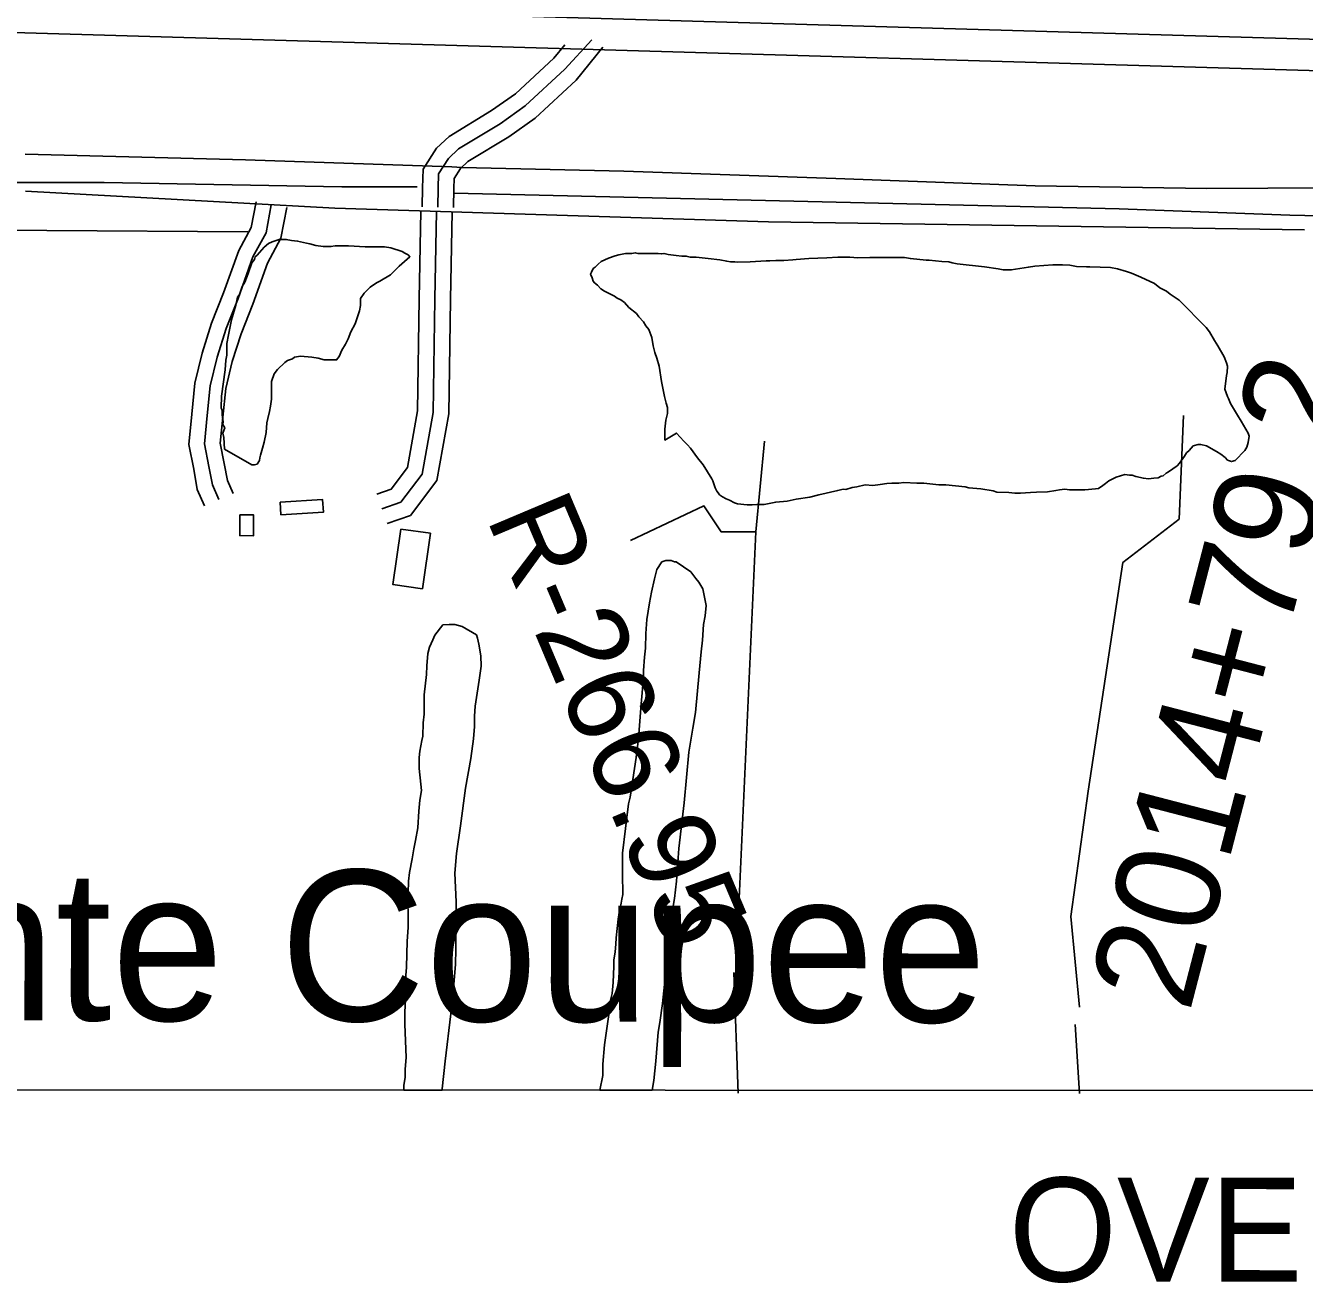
# Model space of a CAD drawing. Extents: x 3245246 to 3283090, y 806824 to 832173.
# Drawn here: x 3250216 to 3251445, y 812027 to 813236 of the extents above; entities that cross this region are included whole.
import ezdxf

# ---------------------------------------------------------------- set-up
doc = ezdxf.new("R2010")
doc.units = 0
for name, color, linetype in [('V-ANNO-TEXT', 7, 'Continuous'), ('V-BLDG-OTLN', 7, 'Continuous'), ('V-GRID-FRAM', 7, 'Continuous'), ('V-LEVE-TOET', 7, 'Continuous'), ('V-RIVR-RANG-IDEN', 7, 'Continuous'), ('V-ROAD-CNTR', 7, 'Continuous'), ('V-SITE-VEGE', 7, 'Continuous'), ('V-SURV-IDEN', 7, 'Continuous'), ('V-SURV-LINE', 7, 'Continuous'), ('V-TOPO-GNAM-IDEN', 7, 'Continuous'), ('V-TOPO-SHOR', 7, 'Continuous')]:
    doc.layers.add(name, color=color, linetype=linetype)

msp = doc.modelspace()

# ---------------------------------------------------------------- linework, layer by layer
at = {"layer": 'V-BLDG-OTLN'}
for points in [[(3250461.2, 812777.9), (3250501.8, 812780.3), (3250502.6, 812768.2), (3250461.9, 812765.8)], [(3250422.4, 812765.6), (3250435.6, 812765.6), (3250435.5, 812745.6), (3250422.3, 812745.7)], [(3250577.1, 812752), (3250605.5, 812747.9), (3250597.8, 812694.6), (3250569.3, 812698.8)]]:
    msp.add_lwpolyline(points, close=True, dxfattribs=at)
at = {"layer": 'V-GRID-FRAM'}
msp.add_lwpolyline([(3249428.8, 830400), (3280833.3, 830386.3), (3280833.3, 812199.6), (3249412.9, 812213.3), (3249428.8, 830400)], dxfattribs=at)
at = {"layer": 'V-LEVE-TOET'}
msp.add_lwpolyline([(3250216.2, 813112.4), (3250427.7, 813107), (3250626, 813100.2), (3250635.8, 813099.5), (3250649.7, 813099.2), (3250791.2, 813096), (3250995.2, 813089), (3251186.7, 813081.8), (3251351.5, 813079.2), (3251468.8, 813080.1), (3251548.9, 813079.7), (3251647.2, 813080.5), (3251769.1, 813088.6), (3251793.8, 813090.6), (3251808.8, 813093.8), (3251818.9, 813096.1), (3251846.8, 813098.4), (3251922.9, 813105.3), (3252055.9, 813118.6), (3252200.3, 813132.2), (3252320, 813141.6), (3252488.6, 813157.5)], dxfattribs=at)
at = {"layer": 'V-ROAD-CNTR'}
for points in [[(3250760.7, 813222.2), (3250734.8, 813193.9), (3250696.6, 813158.7), (3250672.5, 813141.6), (3250632.5, 813117.3), (3250622.8, 813108.3), (3250613.3, 813093.3), (3250613, 813079.8), (3250612.6, 813061.4)], [(3250734.6, 813217.4), (3250724.2, 813204.5), (3250687.1, 813170.4), (3250664.2, 813154.2), (3250623.5, 813129.3), (3250611.2, 813118), (3250598.4, 813097.8), (3250598, 813080.1), (3250597.6, 813061.7)], [(3250771.2, 813215.3), (3250745.5, 813183.3), (3250706, 813147), (3250680.7, 813129.1), (3250641.6, 813105.3), (3250634.4, 813098.6), (3250628.2, 813088.8), (3250628, 813079.4), (3250627.6, 813061.1)], [(3251445.4, 813039.5), (3250930.4, 813047.4), (3250513.5, 813060.3), (3250216.5, 813076.9)], [(3250437.9, 813066.5), (3250433.2, 813041.7), (3250421.3, 813019.7), (3250406.8, 812978.9), (3250395.2, 812949.8), (3250386.1, 812921.1), (3250379.2, 812892.2), (3250376.2, 812862.4), (3250373.3, 812833.3), (3250378, 812809.4), (3250381.5, 812790), (3250388.5, 812774.2)], [(3250452.6, 813063.7), (3250447.5, 813036.6), (3250435, 813013.6), (3250420.8, 812973.6), (3250409.3, 812944.8), (3250400.6, 812917.1), (3250394, 812889.7), (3250391.1, 812861), (3250388.5, 812834), (3250392.7, 812812.2), (3250396, 812794.4), (3250402.2, 812780.3)], [(3250467.4, 813060.9), (3250461.8, 813031.5), (3250448.8, 813007.5), (3250434.8, 812968.3), (3250423.5, 812939.7), (3250415, 812913), (3250408.8, 812887.2), (3250406.1, 812859.5), (3250403.6, 812834.7), (3250407.4, 812815), (3250410.4, 812798.8), (3250415.9, 812786.3)], [(3250596.3, 813057.5), (3250594.8, 812973.2), (3250593.2, 812865.6), (3250583.5, 812811.1), (3250567.8, 812790.4), (3250553.9, 812785.5)], [(3250611.3, 813057.3), (3250609.8, 812973), (3250608.2, 812864.1), (3250597.6, 812804.9), (3250577, 812777.7), (3250558.9, 812771.3)], [(3250626.3, 813057), (3250624.8, 812972.7), (3250623.1, 812862.7), (3250611.7, 812798.8), (3250586.3, 812765.1), (3250563.9, 812757.2)]]:
    msp.add_lwpolyline(points, dxfattribs=at)
at = {"layer": 'V-SITE-VEGE'}
for p, q in [((3250823.2, 812713), (3250827.9, 812720.5)), ((3250827.9, 812720.5), (3250831.7, 812721.9)), ((3250831.7, 812721.9), (3250836.8, 812721.9)), ((3250836.8, 812721.9), (3250840.1, 812720.4)), ((3250840.1, 812720.4), (3250841.5, 812720.4)), ((3250841.5, 812720.4), (3250855.6, 812711)), ((3250817.9, 812691.4), (3250820.8, 812704.1)), ((3250820.8, 812704.1), (3250823.2, 812713)), ((3250855.6, 812711), (3250860.7, 812704.4)), ((3250860.7, 812704.4), (3250863.5, 812701.1)), ((3250816, 812681.1), (3250817.9, 812691.4)), ((3250863.5, 812701.1), (3250867.2, 812694.5)), ((3250867.2, 812694.5), (3250870.5, 812678.5)), ((3250813.6, 812665.1), (3250816, 812681.1)), ((3250869.5, 812668.7), (3250868, 812660.2)), ((3250870.5, 812678.5), (3250869.5, 812668.7)), ((3250609.8, 812650.1), (3250617.3, 812659.9)), ((3250617.3, 812659.9), (3250623.4, 812660.4)), ((3250623.4, 812660.4), (3250629, 812660.3)), ((3250629, 812660.3), (3250636.1, 812658.4)), ((3250636.1, 812658.4), (3250649.7, 812650.4)), ((3250812.6, 812651.5), (3250813.6, 812665.1)), ((3250868, 812660.2), (3250867, 812645.2)), ((3250604.5, 812638.4), (3250607.9, 812645.4)), ((3250607.9, 812645.4), (3250609.8, 812650.1)), ((3250649.7, 812650.4), (3250650.6, 812647.1)), ((3250650.6, 812647.1), (3250652, 812641.4)), ((3250812.1, 812637.4), (3250812.6, 812651.5)), ((3250867, 812645.2), (3250865.6, 812633.9)), ((3250602.1, 812620.5), (3250603.1, 812632.3)), ((3250603.1, 812632.3), (3250604.5, 812638.4)), ((3250652, 812641.4), (3250653.8, 812630.2)), ((3250653.8, 812630.2), (3250654.2, 812620.3)), ((3250811.1, 812629), (3250812.1, 812637.4)), ((3250865.6, 812633.9), (3250863.6, 812613.8)), ((3250601.6, 812612.1), (3250602.1, 812620.5)), ((3250654.2, 812620.3), (3250652.3, 812606.7)), ((3250810.1, 812615.9), (3250811.1, 812629)), ((3250599.6, 812592.8), (3250601.6, 812612.1)), ((3250652.3, 812606.7), (3250648.4, 812581.8)), ((3250808.1, 812583.9), (3250810, 812605.5)), ((3250810, 812605.5), (3250810.1, 812615.9)), ((3250863.6, 812613.8), (3250860.1, 812575.7)), ((3250599.6, 812574.1), (3250599.6, 812592.8)), ((3250648.4, 812581.8), (3250647.9, 812572)), ((3250805.6, 812550.6), (3250808.1, 812583.9)), ((3250598.6, 812565.6), (3250599.6, 812574.1)), ((3250647.9, 812572), (3250647.9, 812562.1)), ((3250860.1, 812575.7), (3250857.7, 812560.7)), ((3250598.1, 812552.9), (3250598.6, 812565.6)), ((3250647.9, 812562.1), (3250646.9, 812550.4)), ((3250857.7, 812560.7), (3250853.9, 812537.7)), ((3250595.2, 812538.4), (3250597.1, 812548.7)), ((3250597.1, 812548.7), (3250598.1, 812552.9)), ((3250646.9, 812550.4), (3250644.4, 812531.6)), ((3250803.1, 812532.3), (3250805.6, 812550.6)), ((3250594.6, 812522), (3250594.7, 812532.3)), ((3250594.7, 812532.3), (3250595.2, 812538.4)), ((3250644.4, 812531.6), (3250639.2, 812503)), ((3250797.3, 812494.3), (3250803.1, 812532.3)), ((3250853.9, 812537.7), (3250849.4, 812488.9)), ((3250596.4, 812506.9), (3250594.6, 812522)), ((3250595.4, 812491.5), (3250596.9, 812500.8)), ((3250596.9, 812500.8), (3250596.4, 812506.9)), ((3250639.2, 812503), (3250634.3, 812466.9)), ((3250594.5, 812480.7), (3250595.4, 812491.5)), ((3250790.1, 812440.4), (3250795.9, 812487.8)), ((3250795.9, 812487.8), (3250797.3, 812494.3)), ((3250849.4, 812488.9), (3250844.1, 812444.8)), ((3250593.4, 812464.7), (3250594.5, 812480.7)), ((3250591, 812452.5), (3250593.4, 812464.7)), ((3250634.3, 812466.9), (3250630.4, 812440.1)), ((3250589.6, 812444.5), (3250591, 812452.5)), ((3250585.3, 812422), (3250588.1, 812435.1)), ((3250588.1, 812435.1), (3250589.6, 812444.5)), ((3250630.4, 812440.1), (3250628.9, 812421.3)), ((3250790, 812415.9), (3250790.1, 812440.4)), ((3250844.1, 812444.8), (3250842.1, 812413.4)), ((3250584.3, 812413.6), (3250585.3, 812422)), ((3250628.9, 812421.3), (3250630.2, 812393.6)), ((3250583.7, 812391.5), (3250584.3, 812413.6)), ((3250790.4, 812405.6), (3250790, 812415.9)), ((3250842.1, 812413.4), (3250840.1, 812396.9)), ((3250789.4, 812396.2), (3250790.4, 812400.9)), ((3250790.4, 812400.9), (3250790.4, 812405.6)), ((3250840.1, 812396.9), (3250835.3, 812369.3)), ((3250584.2, 812382.6), (3250583.7, 812391.5)), ((3250630.2, 812393.6), (3250630, 812348.1)), ((3250787, 812383.6), (3250788.9, 812392.5)), ((3250788.9, 812392.5), (3250789.4, 812396.2)), ((3250584.1, 812369.4), (3250584.2, 812382.6)), ((3250784.1, 812359.2), (3250786, 812377)), ((3250786, 812377), (3250787, 812383.6)), ((3250583.1, 812355.8), (3250583.6, 812360)), ((3250583.6, 812360), (3250584.1, 812369.4)), ((3250835.3, 812369.3), (3250834.3, 812351)), ((3250582.5, 812330.9), (3250583.1, 812355.8)), ((3250630, 812348.1), (3250629.5, 812333.5)), ((3250783.1, 812345.5), (3250783.6, 812353.1)), ((3250783.6, 812353.1), (3250784.1, 812359.2)), ((3250834.3, 812351), (3250828.4, 812296)), ((3250781.6, 812337.6), (3250783.1, 812345.5)), ((3250781.6, 812331.9), (3250781.6, 812337.6)), ((3250581.9, 812305.6), (3250582, 812323)), ((3250582, 812323), (3250582.5, 812330.9)), ((3250629.5, 812333.5), (3250627.5, 812306.8)), ((3250781.1, 812316), (3250781.6, 812331.9)), ((3250780.1, 812305.6), (3250781.1, 812316)), ((3250580.9, 812287.7), (3250581.9, 812305.6)), ((3250627.5, 812306.8), (3250626, 812293.2)), ((3250777.7, 812290.2), (3250778.6, 812299.1)), ((3250778.6, 812299.1), (3250780.1, 812305.6)), ((3250580.9, 812276), (3250580.9, 812287.7)), ((3250625.1, 812286.1), (3250619.7, 812240.6)), ((3250626, 812293.2), (3250625.1, 812286.1)), ((3250776.2, 812280.8), (3250777.7, 812290.2)), ((3250828.4, 812296), (3250826, 812277.7)), ((3250582.1, 812244.1), (3250580.9, 812276)), ((3250772.8, 812256.4), (3250776.2, 812280.8)), ((3250826, 812277.7), (3250824.5, 812268.4)), ((3250824.5, 812268.4), (3250822, 812240.7)), ((3250771.3, 812237.6), (3250772.8, 812256.4)), ((3250581.2, 812232.8), (3250582.1, 812244.1)), ((3250619.7, 812240.6), (3250616.7, 812213.9)), ((3250771.3, 812226.8), (3250771.3, 812237.6)), ((3250822, 812240.7), (3250820.1, 812221.9)), ((3250580.1, 812217.3), (3250581.1, 812225.3)), ((3250581.1, 812225.3), (3250581.2, 812232.8)), ((3250768.3, 812212.7), (3250771.3, 812226.8)), ((3250580.1, 812213.1), (3250580.1, 812217.3)), ((3250580.1, 812212.8), (3250580.1, 812213.1)), ((3250616.7, 812212.8), (3250580.1, 812212.8)), ((3250616.7, 812213.9), (3250616.7, 812212.8)), ((3250818.5, 812212.7), (3250768.3, 812212.7)), ((3250820.1, 812221.9), (3250818.5, 812212.7))]:
    msp.add_line(p, q, dxfattribs=at)
msp.add_lwpolyline([(3250405.4, 812866.1), (3250404.5, 812868.6), (3250404.6, 812879.6), (3250408.1, 812904.9), (3250409, 812914.2), (3250409.8, 812919.2), (3250409.9, 812930.2), (3250411.6, 812938.6), (3250414.2, 812953), (3250418.5, 812967.3), (3250420.2, 812974.9), (3250421.9, 812977.4), (3250424.5, 812985), (3250427, 812989.2), (3250430.4, 812997.7), (3250433.8, 813007.8), (3250436.4, 813011.1), (3250437.2, 813013.7), (3250438.9, 813015.3), (3250445.7, 813022.9), (3250450, 813026.3), (3250453.3, 813027.9), (3250460.1, 813030.4), (3250466.9, 813030.4), (3250471.9, 813029.5), (3250477.8, 813028.7), (3250486.3, 813026.9), (3250489.6, 813026.1), (3250495.5, 813024.4), (3250502.3, 813023.5), (3250509.9, 813023.5), (3250514.1, 813024.3), (3250520.9, 813024.3), (3250526.8, 813024.2), (3250542.8, 813023.3), (3250561.4, 813023.2), (3250567.3, 813022.4), (3250578.2, 813018.9), (3250580.8, 813017.2), (3250584.1, 813015.5), (3250585.8, 813013.8), (3250583.3, 813011.3), (3250575.6, 813004.6), (3250567.2, 812996.2), (3250557, 812990.3), (3250553.6, 812988.7), (3250547.7, 812984.5), (3250541.8, 812978.6), (3250538.4, 812973.5), (3250538.3, 812966.8), (3250537.5, 812961.7), (3250533.2, 812949.1), (3250528.9, 812941.5), (3250526.4, 812934.8), (3250523.8, 812929.7), (3250520.4, 812923.8), (3250517.9, 812917.9), (3250515.3, 812914.6), (3250503.5, 812914.6), (3250497.6, 812916.3), (3250491.7, 812917.2), (3250480.7, 812918.1), (3250474.8, 812917.3), (3250473.1, 812915.6), (3250468, 812913.9), (3250465.5, 812912.2), (3250458.7, 812905.5), (3250455.3, 812901.3), (3250452.8, 812893.7), (3250452.7, 812876.8), (3250451.8, 812870.1), (3250450.9, 812865), (3250449.2, 812858.3), (3250448.4, 812854.1), (3250447.5, 812844.8), (3250445.7, 812835.5), (3250444, 812829.6), (3250442.3, 812822.9), (3250441.5, 812820.3), (3250441.4, 812817.8), (3250438.9, 812814.4), (3250436.4, 812813.6), (3250433.8, 812813.6), (3250407.7, 812828.9), (3250406.9, 812839.9), (3250406.1, 812844.1), (3250407.8, 812849.2), (3250406.1, 812852.6), (3250406.2, 812855.1), (3250405.3, 812861.9)], close=True, dxfattribs=at)
for points in [[(3250760.8, 812993.6), (3250759.4, 812997), (3250760.3, 812998.9), (3250761.8, 813002.3), (3250763.7, 813003.7), (3250766.6, 813006.6), (3250769.5, 813009), (3250776.7, 813012.3), (3250783, 813014.7), (3250786.4, 813015.6), (3250793.1, 813017), (3250798.9, 813017), (3250802.3, 813017.5), (3250804.7, 813017), (3250824.4, 813016.9)], [(3250824.4, 813016.9), (3250827.7, 813016.4), (3250830.1, 813016.9), (3250834, 813015.9), (3250841.7, 813014.9), (3250847, 813014.4), (3250851.3, 813014.4), (3250855.1, 813013.4), (3250860.9, 813013.4), (3250872.4, 813011.9), (3250883.5, 813010.9), (3250890.2, 813009.4), (3250894, 813008.9), (3250897.9, 813008.9), (3250900.3, 813008.4), (3250912.8, 813008.8), (3250928.2, 813009.7), (3250931.5, 813009.7), (3250937.3, 813010.2), (3250945, 813010.1), (3250953.7, 813010.6), (3250957, 813011), (3250969.1, 813011.9), (3250986.4, 813012.8), (3250996.9, 813013.3), (3251008.5, 813013.2), (3251016.2, 813012.7), (3251027.7, 813013.1), (3251060.9, 813013), (3251066.7, 813012), (3251082, 813010.5), (3251084.9, 813010.5), (3251096.9, 813009), (3251103.7, 813008.9), (3251107, 813008), (3251111.8, 813007), (3251137.8, 813004), (3251151.2, 813002), (3251156, 813001), (3251163.7, 813001), (3251180.1, 813003.8), (3251186.3, 813004.7), (3251203.6, 813006.1), (3251212.8, 813006), (3251220, 813005.5), (3251226.2, 813004.5), (3251235.8, 813004), (3251239.2, 813004), (3251258.9, 813003.4), (3251265.6, 813002), (3251274.3, 812999.5), (3251279.1, 812998.1), (3251288.2, 812994.2), (3251301.2, 812987.9), (3251306.4, 812984), (3251312.7, 812980.6), (3251316.5, 812977.7), (3251323.2, 812973.3), (3251325.1, 812971.9), (3251351, 812945.8), (3251354.3, 812941.5), (3251359.1, 812933.3), (3251362, 812928), (3251368.2, 812917.4), (3251370.5, 812911.6), (3251371.5, 812908.7), (3251371, 812902.5), (3251370.5, 812899.6), (3251369, 812886.6), (3251371.4, 812879.4), (3251372.3, 812877.5), (3251374.2, 812872.6), (3251380.9, 812861.6), (3251384.7, 812855.8), (3251391.4, 812844.2), (3251392.3, 812841.3), (3251391.4, 812835.1), (3251389.9, 812830.7), (3251388, 812827.4), (3251378.8, 812817.8), (3251375.4, 812816.9), (3251371.6, 812818.3), (3251369.2, 812820.7), (3251364.9, 812824.1), (3251361, 812826.5), (3251351.4, 812831.9), (3251345.7, 812833.3), (3251343.3, 812833.4), (3251338.5, 812831.9), (3251334.6, 812827.6), (3251332.2, 812825.2), (3251330.2, 812821.9), (3251325.4, 812815.2), (3251323, 812812.8), (3251314.8, 812807), (3251312.4, 812805.6), (3251309.5, 812803.2), (3251307.6, 812802.7), (3251304.7, 812801.3), (3251300.8, 812800.9), (3251295.5, 812800.4)], [(3251295.5, 812800.4), (3251290.7, 812800.9), (3251283.5, 812802.4), (3251279.7, 812803.8), (3251277.3, 812803.8), (3251272.9, 812804.3), (3251264.3, 812802), (3251257.5, 812798.2), (3251254.2, 812795.8), (3251251.8, 812793.9), (3251247.4, 812791), (3251244.5, 812790.5), (3251234.4, 812789.6), (3251219.5, 812789.7), (3251215.2, 812790.2), (3251209.9, 812789.7), (3251206.5, 812789.2), (3251198.4, 812787.8), (3251187.8, 812787.4), (3251182, 812787), (3251172.4, 812786.5), (3251167.1, 812786.5), (3251161.3, 812787), (3251149.8, 812787.6), (3251146.4, 812788.6), (3251134.4, 812790.5), (3251122.9, 812791.5), (3251119.5, 812792.5), (3251100.8, 812794.5), (3251094.1, 812794.6), (3251088.3, 812795.1), (3251079.6, 812796.1), (3251072.9, 812796.1), (3251060.4, 812796.6), (3251055.6, 812796.2), (3251048.9, 812796.2), (3251044.1, 812795.7), (3251037.8, 812794.8), (3251030.6, 812793.9), (3251023.4, 812794.4), (3251015.2, 812792.5), (3251010.9, 812792), (3251004.6, 812790.1), (3251002.2, 812790.2), (3250996.9, 812789.2), (3250978.6, 812785), (3250970, 812782.6), (3250957, 812780.7), (3250948.3, 812778.8), (3250937.3, 812777.9), (3250926.2, 812775.6), (3250919, 812775.6), (3250914.6, 812775.2), (3250909.8, 812775.2), (3250900.7, 812776.2), (3250897.8, 812777.2), (3250893, 812779.6), (3250889.7, 812781), (3250886.3, 812783), (3250883.4, 812784.9), (3250882, 812786.8), (3250880.6, 812788.3), (3250879.1, 812791.7), (3250876.8, 812798.4), (3250875.8, 812800.3), (3250867.7, 812813.8), (3250862, 812820.6), (3250855.3, 812829.7), (3250852.4, 812833.1), (3250849.1, 812836.5), (3250841.9, 812844.2), (3250830.8, 812837.5), (3250830.8, 812848.1), (3250831.8, 812856.8), (3250833.3, 812863), (3250833.3, 812868.8), (3250831.9, 812873.1), (3250830.5, 812879.4), (3250827.7, 812893.8), (3250825.3, 812908.7), (3250823, 812916.4), (3250821.1, 812921.7), (3250819.6, 812928), (3250818.2, 812936.2), (3250815.4, 812943.9), (3250812.5, 812947.2), (3250810.1, 812951.1), (3250805.8, 812955.9), (3250803.4, 812959.3), (3250796.3, 812965.1), (3250791.9, 812969.9), (3250788.6, 812972.3), (3250784.8, 812973.8), (3250782.4, 812975.7), (3250778, 812978.2), (3250772.8, 812980.6), (3250769.4, 812983), (3250766.1, 812986.4), (3250763.2, 812988.8), (3250761.8, 812990.3), (3250760.8, 812993.6)]]:
    msp.add_lwpolyline(points, dxfattribs=at)
at = {"layer": 'V-SURV-LINE'}
for points in [[(3249539.2, 813278.8), (3251549.3, 813219.9)], [(3251548.4, 813190), (3249538.3, 813248.8)]]:
    msp.add_lwpolyline(points, dxfattribs=at)
at = {"layer": 'V-TOPO-SHOR'}
for p, q in [((3250897.2, 812325.9), (3250901.3, 812209.7)), ((3251225, 812275.9), (3251229.2, 812209.5))]:
    msp.add_line(p, q, dxfattribs=at)
for points in [[(3250628.2, 813074.7), (3251267.4, 813059.9), (3251431.4, 813053.6), (3251533.1, 813051.4), (3251611.9, 813049.3), (3251705.3, 813057.6), (3251836.1, 813070), (3252116.2, 813096.8), (3252184.7, 813109.3), (3252222.6, 813108.7)], [(3249592.5, 812687), (3249600.8, 812668.4), (3249609.1, 812664.2), (3249619.4, 812660), (3249629.8, 812666.3), (3249631.9, 812676.6), (3249658.9, 812747.2), (3249688, 812807.4), (3249735.7, 812871.7), (3249775.2, 812911.1), (3249818.8, 812950.5), (3249843.7, 812987.8), (3249906, 813027.3), (3249957.9, 813041.8), (3250013.9, 813062.5), (3250086.6, 813079.1), (3250159.2, 813085.2), (3250292, 813085.2), (3250520.3, 813080.9), (3250592.9, 813080.9)], [(3250429.9, 813037.8), (3250236.9, 813039.1), (3250163.2, 813039.2), (3250084.5, 813033.1), (3250042.7, 813022), (3249999.7, 813006.1), (3249986.2, 812997.5)], [(3251229.2, 812292.5), (3251220.9, 812379.7), (3251237.6, 812500.1), (3251270.9, 812720), (3251324.9, 812761.5), (3251329.1, 812861.1)], [(3250901.3, 812375.7), (3250918.1, 812749.2), (3250926.4, 812836.4)], [(3250918.1, 812749.2), (3250884.9, 812749.2), (3250868.3, 812774.2), (3250797.7, 812741)]]:
    msp.add_lwpolyline(points, dxfattribs=at)

# ---------------------------------------------------------------- texts
at = {"layer": 'V-ANNO-TEXT'}
msp.add_text('OVERLAPS SHEET 17', height=100, rotation=359.975, dxfattribs=at).set_placement((3251161.2, 812028.7))
at = {"layer": 'V-RIVR-RANG-IDEN'}
msp.add_text('R-266.95', height=83, rotation=292.8889, dxfattribs=at).set_placement((3250658.8, 812763))
at = {"layer": 'V-SURV-IDEN'}
msp.add_text('2014+79.2', height=100, rotation=75.4534, dxfattribs=at).set_placement((3251334.8, 812286.1))
at = {"layer": 'V-TOPO-GNAM-IDEN'}
msp.add_text('Pointe Coupee', height=145, rotation=359.8799, dxfattribs=at).set_placement((3249857, 812280.6))

doc.saveas('drawing.dxf')
